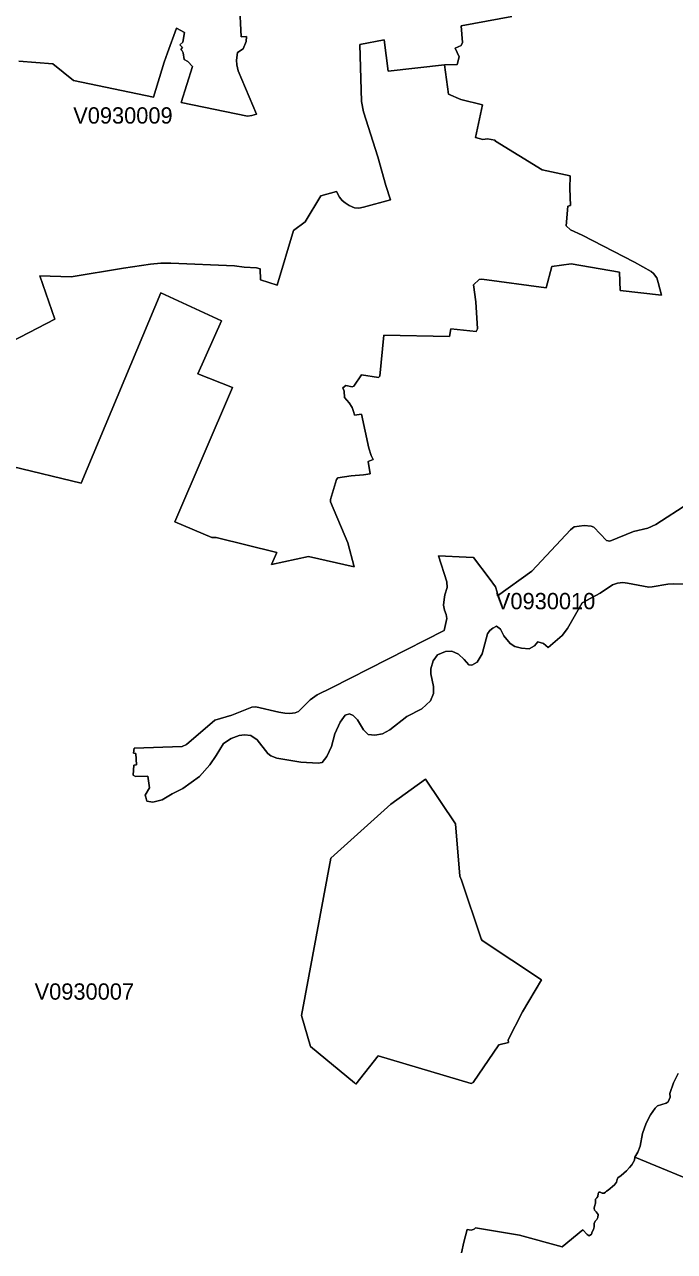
# Model space of a CAD drawing. Extents: x 369010 to 735936, y 6377141 to 6616555.
# Drawn here: x 565316 to 569304, y 6496186 to 6503712 of the extents above; entities that cross this region are included whole.
import ezdxf
from ezdxf.enums import TextEntityAlignment as Align

# ---------------------------------------------------------------- set-up
doc = ezdxf.new("R2010")
doc.units = 0
doc.header["$LTSCALE"] = 40
doc.layers.add('3', color=7, linetype='Continuous', lineweight=13)
doc.layers.add('4', color=7, linetype='Continuous')

msp = doc.modelspace()

# ---------------------------------------------------------------- linework, layer by layer
at = {"layer": '3'}
for points in [[(565282.39, 6503487.73), (565490.76, 6503471.35), (565616.21, 6503368.07), (566106.93, 6503265.96), (566172.64, 6503481.77), (566194.32, 6503538.54), (566249.59, 6503689.32), (566297.76, 6503663.99), (566287.33, 6503603.25), (566269.79, 6503587.7), (566286.5, 6503571.48), (566276.08, 6503559.73), (566282.7, 6503549.96), (566288.82, 6503538.05), (566296.76, 6503497.83), (566318.44, 6503484.59), (566346.75, 6503455.62), (566278.06, 6503234.84), (566683.71, 6503149.77), (566711.35, 6503153.75), (566739.65, 6503162.85), (566626.78, 6503428.65), (566618.17, 6503464.23), (566616.85, 6503494.52), (566622.97, 6503541.36), (566658.72, 6503563.7), (566675.77, 6503608.05), (566677.75, 6503638.67), (566646.47, 6503636.69), (566635.05, 6503844.72)], [(566635.05, 6503844.72), (566646.47, 6503636.69), (566677.75, 6503638.67), (566675.77, 6503608.05), (566658.72, 6503563.7), (566622.97, 6503541.36), (566616.85, 6503494.52), (566618.17, 6503464.23), (566626.78, 6503428.65), (566739.65, 6503162.85), (566711.35, 6503153.75), (566683.71, 6503149.77), (566278.06, 6503234.84), (566346.75, 6503455.62), (566318.44, 6503484.59), (566296.76, 6503497.83), (566288.82, 6503538.05), (566282.7, 6503549.96), (566276.08, 6503559.73), (566286.5, 6503571.48), (566269.79, 6503587.7), (566287.33, 6503603.25), (566297.76, 6503663.99), (566249.59, 6503689.32), (566194.32, 6503538.54), (566172.64, 6503481.77), (566106.93, 6503265.96), (565616.21, 6503368.07), (565490.76, 6503471.35), (565282.39, 6503487.73)], [(565182.59, 6501738.36), (565503.01, 6501904.02), (565410.32, 6502169.99), (565603.3, 6502165.02), (565923.88, 6502218.32), (566089.06, 6502242.48), (566152.28, 6502247.78), (566214.18, 6502247.78), (566605.59, 6502232.22), (566663.52, 6502222.95), (566740.48, 6502220.3), (566762.66, 6502213.52), (566764.64, 6502146.32), (566866.1, 6502114.05), (566967.22, 6502449.03), (567037.56, 6502501.16), (567134.21, 6502660.54), (567229.88, 6502688.35), (567248.25, 6502653.43), (567266.12, 6502633.07), (567284.49, 6502617.84), (567308.16, 6502602.12), (567341.76, 6502587.56), (567367.74, 6502586.4), (567396.7, 6502591.03), (567562.37, 6502636.88), (567533.41, 6502725.26), (567483.26, 6502900.36), (567396.21, 6503175.76), (567383.13, 6503239.64), (567373.53, 6503590.18), (567522.49, 6503618.48), (567547.81, 6503425.83), (567892.06, 6503464.56), (567969.68, 6503467.87), (567983.58, 6503513.88), (567958.42, 6503567.01), (567995.66, 6503584.22), (568003.61, 6503602.43), (567995.66, 6503704.21), (568306.48, 6503762.3)], [(568306.48, 6503762.3), (567995.66, 6503704.21), (568003.61, 6503602.43), (567995.66, 6503584.22), (567958.42, 6503567.01), (567983.58, 6503513.88), (567969.68, 6503467.87), (567892.06, 6503464.56), (567917.05, 6503284.33), (567992.19, 6503251.39), (568125.58, 6503219.29), (568082.22, 6503019.03), (568128.89, 6503007.27), (568155.87, 6503011.74), (568201.38, 6503003.3), (568206.68, 6502996.02), (568492.51, 6502819.92), (568663.64, 6502784.18), (568662.31, 6502706.88), (568665.62, 6502601.46), (568649.07, 6502598.81), (568639.8, 6502478.32), (568666.12, 6502452.67), (568736.62, 6502419.74), (569059.19, 6502255.22), (569161.14, 6502197.13), (569175.71, 6502184.72), (569195.4, 6502157.58), (569204.01, 6502130.6), (569224.69, 6502051.65), (568971.31, 6502080.95), (568966.18, 6502193.66), (568669.1, 6502244.14), (568552.25, 6502228.91), (568516.83, 6502096.51), (568121.11, 6502150.79), (568104.73, 6502147.48)], [(567373.53, 6503590.18), (567383.13, 6503239.64), (567396.21, 6503175.76), (567483.26, 6502900.36), (567533.41, 6502725.26), (567562.37, 6502636.88), (567396.7, 6502591.03), (567367.74, 6502586.4), (567341.76, 6502587.56), (567308.16, 6502602.12), (567284.49, 6502617.84), (567266.12, 6502633.07), (567248.25, 6502653.43), (567229.88, 6502688.35), (567134.21, 6502660.54), (567037.56, 6502501.16), (566967.22, 6502449.03), (566866.1, 6502114.05), (566764.64, 6502146.32), (566762.66, 6502213.52), (566740.48, 6502220.3), (566663.52, 6502222.95), (566605.59, 6502232.22), (566214.18, 6502247.78), (566152.28, 6502247.78), (566089.06, 6502242.48), (565923.88, 6502218.32), (565603.3, 6502165.02), (565410.32, 6502169.99), (565503.01, 6501904.02), (565182.59, 6501738.36)], [(565241.34, 6501000.21), (565663.71, 6500899.58), (566152.28, 6502066.72), (566525.82, 6501894.26), (566380.34, 6501570.53), (566591.36, 6501485.63), (566239.17, 6500661.42), (566466.24, 6500565.43), (566491.89, 6500565.43), (566863.28, 6500473.08), (566831.67, 6500400.59), (567057.75, 6500449.41), (567338.45, 6500386.19), (567299.88, 6500532.82), (567193.96, 6500784.89), (567192.64, 6500797.96), (567230.21, 6500921.43), (567239.31, 6500931.19), (567319.74, 6500943.77), (567396.54, 6500949.89), (567435.93, 6500955.85), (567424.01, 6501031.82), (567454.3, 6501043.57), (567443.04, 6501068.73), (567428.65, 6501113.41), (567382.8, 6501321.95), (567341.42, 6501315.33), (567337.45, 6501333.04), (567326.2, 6501363.99), (567307.99, 6501391.46), (567279.03, 6501423.73), (567278.37, 6501463.29), (567269.76, 6501484.31), (567287.64, 6501498.21), (567325.7, 6501488.94), (567336.29, 6501493.57), (567384.12, 6501564.41), (567487.4, 6501547.2), (567496.67, 6501555.14), (567520, 6501806.05), (567924.16, 6501797.61), (567931.28, 6501846.43), (568088.01, 6501830.04), (568095.13, 6501845.11), (568086.03, 6502011.11), (568071.79, 6502114.55), (568104.73, 6502147.48), (568121.11, 6502150.79), (568516.83, 6502096.51), (568552.25, 6502228.91), (568669.1, 6502244.14), (568966.18, 6502193.66), (568971.31, 6502080.95), (569224.69, 6502051.65), (569204.01, 6502130.6), (569195.4, 6502157.58), (569175.71, 6502184.72), (569161.14, 6502197.13), (569059.19, 6502255.22), (568736.62, 6502419.74), (568666.12, 6502452.67), (568639.8, 6502478.32), (568649.07, 6502598.81), (568665.62, 6502601.46), (568662.31, 6502706.88), (568663.64, 6502784.18), (568492.51, 6502819.92), (568206.68, 6502996.02), (568201.38, 6503003.3), (568155.87, 6503011.74), (568128.89, 6503007.27), (568082.22, 6503019.03), (568125.58, 6503219.29), (567992.19, 6503251.39), (567917.05, 6503284.33), (567892.06, 6503464.56), (567547.81, 6503425.83), (567522.49, 6503618.48), (567373.53, 6503590.18)], [(568104.73, 6502147.48), (568071.79, 6502114.55), (568086.03, 6502011.11), (568095.13, 6501845.11), (568088.01, 6501830.04), (567931.28, 6501846.43), (567924.16, 6501797.61), (567520, 6501806.05), (567496.67, 6501555.14), (567487.4, 6501547.2), (567384.12, 6501564.41), (567336.29, 6501493.57), (567325.7, 6501488.94), (567287.64, 6501498.21), (567269.76, 6501484.31), (567278.37, 6501463.29), (567279.03, 6501423.73), (567307.99, 6501391.46), (567326.2, 6501363.99), (567337.45, 6501333.04), (567341.42, 6501315.33), (567382.8, 6501321.95), (567428.65, 6501113.41), (567443.04, 6501068.73), (567454.3, 6501043.57), (567424.01, 6501031.82), (567435.93, 6500955.85), (567396.54, 6500949.89), (567319.74, 6500943.77), (567239.31, 6500931.19), (567230.21, 6500921.43), (567192.64, 6500797.96), (567193.96, 6500784.89), (567299.88, 6500532.82), (567338.45, 6500386.19), (567057.75, 6500449.41), (566831.67, 6500400.59), (566863.28, 6500473.08), (566491.89, 6500565.43), (566466.24, 6500565.43), (566239.17, 6500661.42), (566591.36, 6501485.63), (566380.34, 6501570.53), (566525.82, 6501894.26), (566152.28, 6502066.72), (565663.71, 6500899.58), (565241.34, 6501000.21)], [(569391.85, 6500776.61), (569189.61, 6500644.7), (569140.29, 6500623.52), (569052.07, 6500602.5), (568907.92, 6500543.91), (568887.56, 6500546.56), (568808.62, 6500628.98), (568792.73, 6500636.1), (568748.87, 6500638.91), (568688.96, 6500630.31), (568666.62, 6500613.26), (568428.79, 6500360.04), (568217.44, 6500206.95), (568216.78, 6500229.29), (568205.69, 6500262.89), (568167.46, 6500315.68), (568070.47, 6500443.45), (568026.28, 6500444.78), (567855.98, 6500452.55), (567907.12, 6500293.51), (567909.1, 6500259.25), (567895.2, 6500214.39), (567889.9, 6500186.09), (567885.93, 6500150.51), (567893.88, 6500119.89), (567902.48, 6500094.24), (567906.46, 6500067.92), (567891.23, 6499996.09), (567198.93, 6499643.41), (567111.37, 6499600.71), (567068.51, 6499569.09), (566996.85, 6499498.59), (566977.32, 6499489.65), (566945.04, 6499486.34), (566912.77, 6499488.33), (566875.86, 6499494.78), (566735.85, 6499526.56), (566711.52, 6499525.24), (566588.38, 6499474.92), (566484.28, 6499444.64), (566310.83, 6499296.67), (566284.52, 6499284.26), (565988.26, 6499272.68), (565985.78, 6499242.39), (565998.86, 6499239.74), (566004.15, 6499171.88), (565987.11, 6499168.41), (565983.13, 6499108.5), (565996.37, 6499099.23)], [(566484.28, 6499444.64), (566588.38, 6499474.92), (566711.52, 6499525.24), (566735.85, 6499526.56), (566875.86, 6499494.78), (566912.77, 6499488.33), (566945.04, 6499486.34), (566977.32, 6499489.65), (566996.85, 6499498.59), (567068.51, 6499569.09), (567111.37, 6499600.71), (567198.93, 6499643.41), (567891.23, 6499996.09), (567906.46, 6500067.92), (567902.48, 6500094.24), (567893.88, 6500119.89), (567885.93, 6500150.51), (567889.9, 6500186.09), (567895.2, 6500214.39), (567909.1, 6500259.25), (567907.12, 6500293.51), (567855.98, 6500452.55), (568026.28, 6500444.78), (568070.47, 6500443.45), (568167.46, 6500315.68), (568205.69, 6500262.89), (568216.78, 6500229.29), (568217.44, 6500206.95), (568428.79, 6500360.04), (568666.62, 6500613.26), (568688.96, 6500630.31), (568748.87, 6500638.91), (568792.73, 6500636.1), (568808.62, 6500628.98), (568887.56, 6500546.56), (568907.92, 6500543.91), (569052.07, 6500602.5), (569140.29, 6500623.52), (569189.61, 6500644.7), (569391.85, 6500776.61)], [(569422.31, 6500277.95), (569296.52, 6500280.76), (569263.59, 6500279.44), (569167.43, 6500262.39), (569146.41, 6500261.07), (569015.17, 6500286.39), (568986.2, 6500289.7), (568953.93, 6500285.73), (568922.98, 6500274.47), (568847.35, 6500225.15), (568736.95, 6500165.57), (568647.58, 6500006.69), (568615.31, 6499965.31), (568528.25, 6499890.67), (568499.29, 6499916.32), (568465.69, 6499925.59), (568446, 6499901.26), (568411.74, 6499883.39), (568365.56, 6499887.36), (568324.85, 6499897.95), (568295.39, 6499915.33), (568256.5, 6499962.17), (568236.14, 6500002.38), (568212.31, 6500022.08), (568188.64, 6500010.33), (568170.93, 6499995.1), (568155.7, 6499974.08), (568123.76, 6499852.6), (568093.47, 6499800.47), (568059.88, 6499782.76), (568042.83, 6499785.24), (568013.04, 6499816.36), (567978.78, 6499850.62), (567937.24, 6499868.49), (567899.17, 6499867.17), (567849.69, 6499846.15), (567822.71, 6499809.24), (567808.81, 6499759.42), (567808.81, 6499729.14), (567825.36, 6499651.52), (567825.36, 6499607.99), (567806.33, 6499563.63), (567754.36, 6499515.47), (567661.51, 6499467.47), (567557.74, 6499385.55), (567513.55, 6499360.56), (567465.55, 6499353.94), (567424.67, 6499356.59), (567395.05, 6499385.55), (567358.97, 6499446.62), (567333.32, 6499474.43), (567310.97, 6499483.53), (567282.67, 6499475.75), (567253.71, 6499433.55), (567220.77, 6499361.06), (567198.76, 6499283.1), (567171.78, 6499222.53), (567142.82, 6499184.96), (567118.33, 6499180.33), (567011.08, 6499186.95), (566863.95, 6499211.27), (566828.36, 6499225.84), (566809.83, 6499240.24), (566742.8, 6499325.31), (566704.57, 6499350.96), (566666.83, 6499356.09), (566633.23, 6499350.79), (566583.91, 6499332.26), (566537.08, 6499301.97), (566491.56, 6499227.83), (566453.5, 6499170.4), (566388.95, 6499099.23), (566286.83, 6499026.24), (566222.95, 6498993.64), (566161.71, 6498956.73), (566103.79, 6498941.67), (566066.88, 6498948.79), (566060.92, 6498972.62), (566056.29, 6498985.36), (566082.6, 6499029.39), (566072.01, 6499101.21), (565996.37, 6499099.23), (565983.13, 6499108.5), (565987.11, 6499168.41), (566004.15, 6499171.88), (565998.86, 6499239.74), (565985.78, 6499242.39), (565988.26, 6499272.68), (566284.52, 6499284.26), (566310.83, 6499296.67), (566484.28, 6499444.64)], [(565996.37, 6499099.23), (566072.01, 6499101.21), (566082.6, 6499029.39), (566056.29, 6498985.36), (566060.92, 6498972.62), (566066.88, 6498948.79), (566103.79, 6498941.67), (566161.71, 6498956.73), (566222.95, 6498993.64), (566286.83, 6499026.24), (566388.95, 6499099.23), (566453.5, 6499170.4), (566491.56, 6499227.83), (566537.08, 6499301.97), (566583.91, 6499332.26), (566633.23, 6499350.79), (566666.83, 6499356.09), (566704.57, 6499350.96), (566742.8, 6499325.31), (566809.83, 6499240.24), (566828.36, 6499225.84), (566863.95, 6499211.27), (567011.08, 6499186.95), (567118.33, 6499180.33), (567142.82, 6499184.96), (567171.78, 6499222.53), (567198.76, 6499283.1), (567220.77, 6499361.06), (567253.71, 6499433.55), (567282.67, 6499475.75), (567310.97, 6499483.53), (567333.32, 6499474.43), (567358.97, 6499446.62), (567395.05, 6499385.55), (567424.67, 6499356.59), (567465.55, 6499353.94), (567513.55, 6499360.56), (567557.74, 6499385.55), (567661.51, 6499467.47), (567754.36, 6499515.47), (567806.33, 6499563.63), (567825.36, 6499607.99), (567825.36, 6499651.52), (567808.81, 6499729.14), (567808.81, 6499759.42), (567822.71, 6499809.24), (567849.69, 6499846.15), (567899.17, 6499867.17), (567937.24, 6499868.49), (567978.78, 6499850.62), (568013.04, 6499816.36), (568042.83, 6499785.24), (568059.88, 6499782.76), (568093.47, 6499800.47), (568123.76, 6499852.6), (568155.7, 6499974.08), (568170.93, 6499995.1), (568188.64, 6500010.33), (568212.31, 6500022.08), (568236.14, 6500002.38), (568256.5, 6499962.17), (568295.39, 6499915.33), (568324.85, 6499897.95), (568365.56, 6499887.36), (568411.74, 6499883.39), (568446, 6499901.26), (568465.69, 6499925.59), (568499.29, 6499916.32), (568528.25, 6499890.67), (568615.31, 6499965.31), (568647.58, 6500006.69), (568736.95, 6500165.57), (568847.35, 6500225.15), (568922.98, 6500274.47), (568953.93, 6500285.73), (568986.2, 6500289.7), (569015.17, 6500286.39), (569146.41, 6500261.07), (569167.43, 6500262.39), (569263.59, 6500279.44), (569296.52, 6500280.76), (569422.31, 6500277.95)], [(568075.77, 6496322.9), (568083.71, 6496330.18), (568353.98, 6496285.5), (568615.14, 6496215.16), (568741.75, 6496318.1), (568767.41, 6496290.46), (568781.31, 6496282.52), (568795.71, 6496292.45), (568799.68, 6496306.85), (568806.96, 6496320.75), (568810.27, 6496337.13), (568810.27, 6496357.49), (568816.23, 6496371.89), (568827.49, 6496383.14), (568834.11, 6496393.73), (568836.59, 6496412.11), (568823.51, 6496428.66), (568812.92, 6496438.59), (568811.6, 6496451), (568813.58, 6496460.93), (568819.54, 6496481.95), (568819.54, 6496507.1), (568828.15, 6496514.88), (568832.78, 6496524.15), (568834.93, 6496541.86), (568839.57, 6496549.14), (568848.01, 6496549.8), (568859.26, 6496544.51), (568872.5, 6496544.51), (568880.94, 6496549.8), (568887.56, 6496556.43), (568896.17, 6496561.72), (568935.72, 6496593.99), (568948.14, 6496611.7), (568951.45, 6496627.59), (568956.74, 6496638.02), (568977.1, 6496651.92), (569008.71, 6496681.05), (569028.41, 6496700.74), (569042.31, 6496717.96), (569058.69, 6496746.92), (569061.34, 6496765.29), (569078.55, 6496795.58), (569092.29, 6496832.49), (569107.52, 6496908.95), (569129.7, 6496973.16), (569156.67, 6497024.64), (569185.64, 6497065.52), (569199.54, 6497078.59), (569252.17, 6497095.14), (569266.07, 6497103.75), (569277.82, 6497132.05), (569274.51, 6497154.89), (569297.68, 6497220.1), (569326.65, 6497278.68)], [(569326.65, 6497278.68), (569297.68, 6497220.1), (569274.51, 6497154.89), (569277.82, 6497132.05), (569266.07, 6497103.75), (569252.17, 6497095.14), (569199.54, 6497078.59), (569185.64, 6497065.52), (569156.67, 6497024.64), (569129.7, 6496973.16), (569107.52, 6496908.95), (569092.29, 6496832.49), (569078.55, 6496795.58), (569061.34, 6496765.29), (569517.64, 6496576.62)], [(569517.64, 6496576.62), (569061.34, 6496765.29), (569058.69, 6496746.92), (569042.31, 6496717.96), (569028.41, 6496700.74), (569008.71, 6496681.05), (568977.1, 6496651.92), (568956.74, 6496638.02), (568951.45, 6496627.59), (568948.14, 6496611.7), (568935.72, 6496593.99), (568896.17, 6496561.72), (568887.56, 6496556.43), (568880.94, 6496549.8), (568872.5, 6496544.51), (568859.26, 6496544.51), (568848.01, 6496549.8), (568839.57, 6496549.14), (568834.93, 6496541.86), (568832.78, 6496524.15), (568828.15, 6496514.88), (568819.54, 6496507.1), (568819.54, 6496481.95), (568813.58, 6496460.93), (568811.6, 6496451), (568812.92, 6496438.59), (568823.51, 6496428.66), (568836.59, 6496412.11), (568834.11, 6496393.73), (568827.49, 6496383.14), (568816.23, 6496371.89), (568810.27, 6496357.49), (568810.27, 6496337.13), (568806.96, 6496320.75), (568799.68, 6496306.85), (568795.71, 6496292.45), (568781.31, 6496282.52), (568767.41, 6496290.46), (568741.75, 6496318.1), (568615.14, 6496215.16), (568353.98, 6496285.5), (568083.71, 6496330.18), (568075.77, 6496322.9), (568056.57, 6496317.6), (568031.58, 6496320.91), (568010.89, 6496243.13), (567996.32, 6496177.26)], [(567996.32, 6496177.26), (568010.89, 6496243.13), (568031.58, 6496320.91), (568056.57, 6496317.6), (568075.77, 6496322.9)]]:
    msp.add_lwpolyline(points, dxfattribs=at)
for points in [[(568226.04, 6497453.62), (568067.82, 6497222.74), (568056.73, 6497216.12), (567485.25, 6497387.09), (567349.87, 6497213.14), (567339.94, 6497219.77), (567071.49, 6497443.03), (567016.54, 6497633.86), (567195.45, 6498599.41), (567564.52, 6498929.92), (567777.03, 6499083.51), (567961.24, 6498809.1), (567986.06, 6498488.68), (567997.98, 6498463.03), (568117.97, 6498103.06), (568124.42, 6498093.79), (568488.53, 6497851.49), (568370.86, 6497656.86), (568283.64, 6497483.91), (568285.63, 6497468.02)], [(568226.04, 6497453.62), (568285.63, 6497468.02), (568283.64, 6497483.91), (568370.86, 6497656.86), (568488.53, 6497851.49), (568124.42, 6498093.79), (568117.97, 6498103.06), (567997.98, 6498463.03), (567986.06, 6498488.68), (567961.24, 6498809.1), (567777.03, 6499083.51), (567564.52, 6498929.92), (567195.45, 6498599.41), (567016.54, 6497633.86), (567071.49, 6497443.03), (567339.94, 6497219.77), (567349.87, 6497213.14), (567485.25, 6497387.09), (568056.73, 6497216.12), (568067.82, 6497222.74)]]:
    msp.add_lwpolyline(points, close=True, dxfattribs=at)

# ---------------------------------------------------------------- texts
at = {"layer": '4'}
for s, p in [('V0930009', (565920.05, 6503104.56)), ('V0930010', (568513.09, 6500125.47)), ('V0930007', (565683.35, 6497730.59))]:
    msp.add_text(s, height=100, dxfattribs=at).set_placement(p, align=Align.CENTER)

doc.saveas('drawing.dxf')
